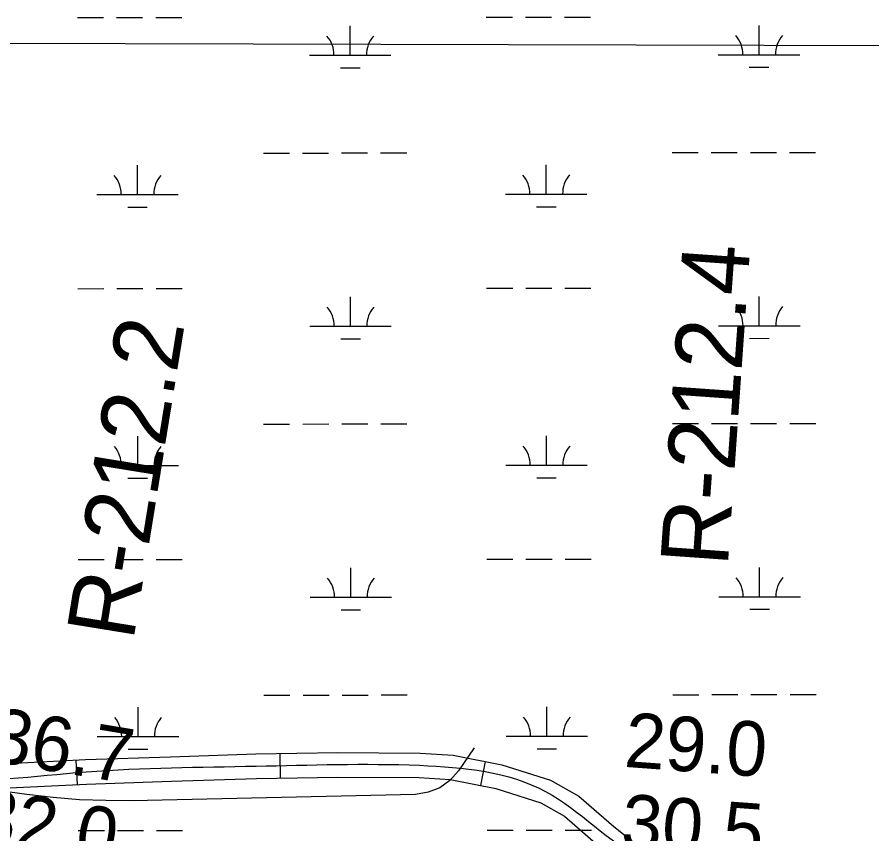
# Model space of a CAD drawing. Extents: x 3297753 to 3335611, y 652252 to 677623.
# Drawn here: x 3330172 to 3331222, y 662077 to 663079 of the extents above; entities that cross this region are included whole.
import ezdxf

# ---------------------------------------------------------------- set-up
doc = ezdxf.new("R2010")
doc.units = 0
for name, color, linetype in [('V-RIVR-EDGE', 7, 'Continuous'), ('V-RIVR-RANG', 7, 'Continuous'), ('V-RIVR-RANG-IDEN', 7, 'Continuous'), ('V-ROAD-CNTR', 7, 'Continuous'), ('V-TOPO-BNDY', 7, 'Continuous'), ('V-TOPO-MINR', 7, 'Continuous'), ('V-WETL-SWMP', 7, 'Continuous')]:
    doc.layers.add(name, color=color, linetype=linetype)

msp = doc.modelspace()

# ---------------------------------------------------------------- linework, layer by layer
at = {"layer": 'V-RIVR-EDGE'}
msp.add_spline([(3331038.8, 661614.3), (3331015.5, 661616.5), (3330991.1, 661618.6), (3330971.6, 661619.1), (3330955, 661620.8), (3330920.2, 661624.2), (3330900.8, 661626.3), (3330858.5, 661633), (3330839, 661635.1), (3330820.4, 661641.8), (3330802.6, 661644.8), (3330795.5, 661644.8), (3330777.7, 661643.2), (3330759.5, 661643.2), (3330728.8, 661642.9), (3330721.8, 661645.4), (3330715.5, 661647.5), (3330708.5, 661649.6), (3330679.9, 661652.9), (3330636, 661657.2), (3330576.3, 661662.7), (3330543.6, 661667), (3330530.7, 661670.7), (3330500.9, 661672.9), (3330450.8, 661680.9), (3330395.2, 661686.8), (3330354.6, 661693.1), (3330298.3, 661702), (3330271.8, 661703.3), (3330255.6, 661704.6), (3330226.2, 661711.3), (3330209.2, 661713.4), (3330195.1, 661713.8), (3330163.2, 661712.2), (3330101.4, 661712.8), (3330065.4, 661715), (3330053.8, 661717.9), (3330048.8, 661722.1), (3330042.6, 661727.9), (3330032.3, 661733.7), (3330000.8, 661739.2), (3329971.4, 661740.5), (3329959.7, 661738.9), (3329936.5, 661734.8), (3329919.5, 661731.1), (3329896.7, 661731.6), (3329881.4, 661732.8), (3329863.6, 661730.4), (3329856.9, 661734.6), (3329852, 661735.4), (3329837, 661735), (3329820.5, 661737.1), (3329797.3, 661739.3), (3329766.6, 661738.9), (3329750, 661741.5), (3329714, 661745.7), (3329707.8, 661747.4), (3329704, 661754.4), (3329697, 661756.9), (3329690.4, 661751.5), (3329679.2, 661752.4), (3329644.8, 661757.5), (3329618.7, 661762.5), (3329571, 661772.2), (3329537.1, 661776.8), (3329474.5, 661784.8), (3329449.2, 661788.6), (3329412.3, 661794.1), (3329395.8, 661795), (3329382.1, 661795), (3329372.1, 661795), (3329344.4, 661797.6), (3329327.8, 661798.5), (3329318.7, 661797.6), (3329274.3, 661798.2), (3329252.8, 661801.5), (3329195.6, 661807.5), (3329121, 661818.9), (3329075, 661824.8), (3329036.5, 661834.8), (3329003.4, 661842.8), (3328965.2, 661845.4), (3328929.2, 661847.1), (3328910.1, 661848.4), (3328879.1, 661857.2), (3328826.4, 661865.6), (3328781.7, 661870.7), (3328715.8, 661878.7), (3328661.9, 661882.2), (3328658.2, 661885.1), (3328657, 661889.6), (3328635.8, 661889.7), (3328604.4, 661895.2), (3328596.9, 661896), (3328588.6, 661895.2), (3328582, 661895.6), (3328549.7, 661901.9), (3328499.9, 661905.8), (3328480.5, 661910), (3328466, 661917.1), (3328455.2, 661918.3), (3328428.3, 661922.1), (3328418.7, 661923), (3328415.4, 661918.8), (3328409.6, 661918), (3328403.4, 661918.5), (3328401.7, 661921.4), (3328394.7, 661928), (3328342.1, 661938.9), (3328293.2, 661948.6), (3328270.8, 661953.2), (3328208.3, 661968.7), (3328152.4, 661978.3), (3328103.1, 661985.1), (3328040.5, 661995.2), (3327953.1, 662008.7), (3327892.6, 662016.3), (3327875.2, 662015.5), (3327861.1, 662010.6), (3327855.3, 662009.3), (3327844.1, 662010.6), (3327834.5, 662016), (3327815.1, 662023.1), (3327799.3, 662025.2), (3327779, 662028.6), (3327711.5, 662036.6), (3327562.8, 662061.9), (3327513, 662069), (3327479.1, 662074.5), (3327443, 662080), (3327407, 662084.2), (3327362.6, 662088.9), (3327314.1, 662089), (3327294.7, 662089.5), (3327271.4, 662092), (3327231.3, 662096.7), (3327193.1, 662101.7), (3327145.9, 662108.9), (3327115.7, 662116), (3327063.5, 662123.2), (3327027, 662126.2), (3326973.5, 662133.8), (3326935.8, 662138.4), (3326889.8, 662141)], degree=3, dxfattribs=at)
at = {"layer": 'V-ROAD-CNTR'}
for p, q in [((3330244.3, 662167.3), (3330245.9, 662137.3)), ((3330494.7, 662175.3), (3330495.2, 662145.3)), ((3330747, 662165.4), (3330741.2, 662136))]:
    msp.add_line(p, q, dxfattribs=at)
for points in [[(3330161.5, 662163), (3330256.1, 662167.9), (3330360.6, 662171.5), (3330465.2, 662174.9), (3330565.9, 662176.5), (3330667, 662175.9), (3330707.7, 662173.2), (3330767.5, 662161.4), (3330827, 662142.6), (3330861.7, 662123.1), (3330904.7, 662085.8), (3330925, 662069.9)], [(3330162.9, 662133.1), (3330257.4, 662137.9), (3330361.7, 662141.5), (3330465.9, 662144.9), (3330566.1, 662146.5), (3330665.9, 662146), (3330703.7, 662143.4), (3330760.1, 662132.3), (3330815.1, 662114.9), (3330844.4, 662098.5), (3330885.6, 662062.6)]]:
    msp.add_lwpolyline(points, dxfattribs=at)
msp.add_spline([(3328023, 662390.8), (3328495.8, 662335.5), (3329060, 662301.1), (3329435.1, 662310.6), (3329616.6, 662316.2), (3329714.4, 662319.3), (3329771.8, 662311.2), (3329825.2, 662280), (3329861.1, 662218.4), (3329893.4, 662173), (3329949.2, 662161), (3330067.7, 662144.1), (3330256.8, 662152.9), (3330465.5, 662159.9), (3330666.4, 662160.9), (3330821.1, 662128.7), (3330941.1, 662044.6), (3331060.4, 662014.3), (3331187.9, 662003.9), (3331370.8, 662025), (3331521.6, 662046.5), (3331735.9, 662062.2), (3331979.5, 662091.2), (3332173.6, 662104.2), (3332344.3, 662126.6), (3332611.7, 662193.4), (3332889.9, 662244.8), (3333149.7, 662275.7), (3333340.8, 662299.8), (3333416.4, 662311.3)], degree=3, dxfattribs=at)
at = {"layer": 'V-TOPO-BNDY'}
msp.add_line((3324715.9, 663061.4), (3333417.7, 663038.8), dxfattribs=at)
at = {"layer": 'V-TOPO-MINR'}
msp.add_lwpolyline([(3330733.3, 662182.3), (3330714.2, 662154.2), (3330703.4, 662142.4), (3330691.2, 662133.3), (3330676.9, 662128), (3330661.1, 662125.2), (3330313.8, 662117.5), (3330281.3, 662117.6), (3330248.9, 662118.7), (3330216.5, 662121.3), (3330184.3, 662124.9), (3329721.3, 662188.6)], dxfattribs=at)
at = {"layer": 'V-WETL-SWMP'}
for p, q in [((3330246.3, 663078.7), (3330278.3, 663078.8)), ((3330294.3, 663078.8), (3330326.3, 663078.8)), ((3330342.3, 663078.8), (3330374.3, 663078.9)), ((3330748.2, 663079.2), (3330780.2, 663079.3)), ((3330796.2, 663079.3), (3330828.2, 663079.3)), ((3330844.2, 663079.3), (3330876.2, 663079.4)), ((3330581.2, 663032.6), (3330581.2, 663068.6)), ((3331083.1, 663033.1), (3331083.1, 663069.1)), ((3330531.2, 663032.6), (3330631.2, 663032.7)), ((3331033.1, 663033.1), (3331133.1, 663033.2)), ((3330569.2, 663017.2), (3330593.2, 663017.2)), ((3331071.1, 663017.7), (3331095.1, 663017.7)), ((3330474.5, 662912.5), (3330506.5, 662912.5)), ((3330522.5, 662912.5), (3330554.5, 662912.5)), ((3330570.5, 662912.6), (3330602.5, 662912.6)), ((3330618.5, 662912.6), (3330650.5, 662912.6)), ((3330976.4, 662913), (3331008.4, 662913)), ((3331024.4, 662913), (3331056.4, 662913)), ((3331072.4, 662913.1), (3331104.4, 662913.1)), ((3331120.4, 662913.1), (3331152.4, 662913.1)), ((3330319.9, 662861.6), (3330319.9, 662897.6)), ((3330821.8, 662862.1), (3330821.8, 662898.1)), ((3330269.9, 662861.5), (3330369.9, 662861.6)), ((3330771.8, 662862), (3330871.8, 662862.1)), ((3330308, 662846.1), (3330332, 662846.1)), ((3330809.9, 662846.6), (3330833.9, 662846.6)), ((3330246.7, 662746), (3330278.7, 662746.1)), ((3330294.7, 662746.1), (3330326.7, 662746.1)), ((3330342.7, 662746.1), (3330374.7, 662746.2)), ((3330748.6, 662746.6), (3330780.6, 662746.6)), ((3330796.6, 662746.6), (3330828.6, 662746.6)), ((3330844.6, 662746.7), (3330876.6, 662746.7)), ((3330581.5, 662700), (3330581.5, 662736)), ((3331083.4, 662700.5), (3331083.4, 662736.5)), ((3330531.5, 662699.9), (3330631.5, 662700)), ((3331033.4, 662700.4), (3331133.4, 662700.5)), ((3330569.6, 662684.5), (3330593.6, 662684.5)), ((3331071.5, 662685), (3331095.5, 662685.1)), ((3330474.8, 662579.8), (3330506.8, 662579.8)), ((3330522.8, 662579.8), (3330554.8, 662579.9)), ((3330570.8, 662579.9), (3330602.8, 662579.9)), ((3330618.8, 662579.9), (3330650.8, 662580)), ((3330976.7, 662580.3), (3331008.7, 662580.3)), ((3331024.7, 662580.3), (3331056.7, 662580.4)), ((3331072.7, 662580.4), (3331104.7, 662580.4)), ((3331120.7, 662580.4), (3331152.7, 662580.5)), ((3330320.3, 662528.9), (3330320.2, 662564.9)), ((3330822.2, 662529.4), (3330822.2, 662565.4)), ((3330270.3, 662528.8), (3330370.3, 662528.9)), ((3330772.2, 662529.3), (3330872.2, 662529.4)), ((3330308.3, 662513.4), (3330332.3, 662513.5)), ((3330810.2, 662513.9), (3330834.2, 662514)), ((3330247, 662413.4), (3330279, 662413.4)), ((3330295, 662413.4), (3330327, 662413.5)), ((3330343, 662413.5), (3330375, 662413.5)), ((3330748.9, 662413.9), (3330780.9, 662413.9)), ((3330796.9, 662413.9), (3330828.9, 662414)), ((3330844.9, 662414), (3330876.9, 662414)), ((3330581.9, 662367.3), (3330581.8, 662403.3)), ((3331083.8, 662367.8), (3331083.8, 662403.8)), ((3330531.9, 662367.2), (3330631.9, 662367.3)), ((3331033.8, 662367.7), (3331133.8, 662367.8)), ((3330569.9, 662351.8), (3330593.9, 662351.9)), ((3331071.8, 662352.4), (3331095.8, 662352.4)), ((3330475.2, 662247.1), (3330507.2, 662247.1)), ((3330523.2, 662247.2), (3330555.2, 662247.2)), ((3330571.2, 662247.2), (3330603.2, 662247.2)), ((3330619.2, 662247.3), (3330651.2, 662247.3)), ((3330977.1, 662247.6), (3331009.1, 662247.6)), ((3331025.1, 662247.7), (3331057.1, 662247.7)), ((3331073.1, 662247.7), (3331105.1, 662247.7)), ((3331121.1, 662247.8), (3331153.1, 662247.8)), ((3330320.6, 662196.2), (3330320.6, 662232.2)), ((3330822.5, 662196.7), (3330822.5, 662232.7)), ((3330270.6, 662196.2), (3330370.6, 662196.3)), ((3330772.5, 662196.7), (3330872.5, 662196.8)), ((3330308.6, 662180.8), (3330332.6, 662180.8)), ((3330810.5, 662181.3), (3330834.5, 662181.3)), ((3330247.3, 662080.7), (3330279.3, 662080.7)), ((3330295.3, 662080.7), (3330327.3, 662080.8)), ((3330343.3, 662080.8), (3330375.3, 662080.8)), ((3330749.2, 662081.2), (3330781.2, 662081.2)), ((3330797.2, 662081.3), (3330829.2, 662081.3)), ((3330845.2, 662081.3), (3330877.2, 662081.3))]:
    msp.add_line(p, q, dxfattribs=at)
for centre, start, end in [((3330526, 663033.1), 359.2865, 40.8301), ((3330636.4, 663033.2), 139.2865, 180.8301), ((3331027.9, 663033.6), 359.2865, 40.8301), ((3331138.4, 663033.7), 139.2865, 180.8301), ((3330264.7, 662862), 359.2865, 40.8301), ((3330375.2, 662862.1), 139.2865, 180.8301), ((3330766.6, 662862.5), 359.2865, 40.8301), ((3330877.1, 662862.6), 139.2865, 180.8301), ((3330526.3, 662700.4), 359.2865, 40.8301), ((3330636.8, 662700.5), 139.2865, 180.8301), ((3331028.2, 662700.9), 359.2865, 40.8301), ((3331138.7, 662701), 139.2865, 180.8301), ((3330265, 662529.3), 359.2865, 40.8301), ((3330375.5, 662529.4), 139.2865, 180.8301), ((3330766.9, 662529.8), 359.2865, 40.8301), ((3330877.4, 662529.9), 139.2865, 180.8301), ((3330526.6, 662367.7), 359.2865, 40.8301), ((3330637.1, 662367.8), 139.2865, 180.8301), ((3331028.5, 662368.2), 359.2865, 40.8301), ((3331139, 662368.3), 139.2865, 180.8301), ((3330265.4, 662196.6), 359.2865, 40.8301), ((3330375.9, 662196.7), 139.2865, 180.8301), ((3330767.3, 662197.1), 359.2865, 40.8301), ((3330877.8, 662197.2), 139.2865, 180.8301)]:
    msp.add_arc(centre, 35.2, start, end, dxfattribs=at)

# ---------------------------------------------------------------- texts
at = {"layer": 'V-RIVR-RANG'}
for s, rotation, p in [('36.7', 350.6383, (3330136.6, 662166.6)), ('29.0', 355.8383, (3330916.5, 662159.1)), ('32.0', 350.6383, (3330117.7, 662068.3)), ('30.5', 355.8383, (3330912.4, 662059.1))]:
    msp.add_text(s, height=67, rotation=rotation, dxfattribs=at).set_placement(p)
at = {"layer": 'V-RIVR-RANG-IDEN'}
for s, rotation, p in [('R-212.4', 85.9783, (3331044.6, 662404)), ('R-212.2', 80.7774, (3330314.7, 662312.6))]:
    msp.add_text(s, height=83, rotation=rotation, dxfattribs=at).set_placement(p)

doc.saveas('drawing.dxf')
